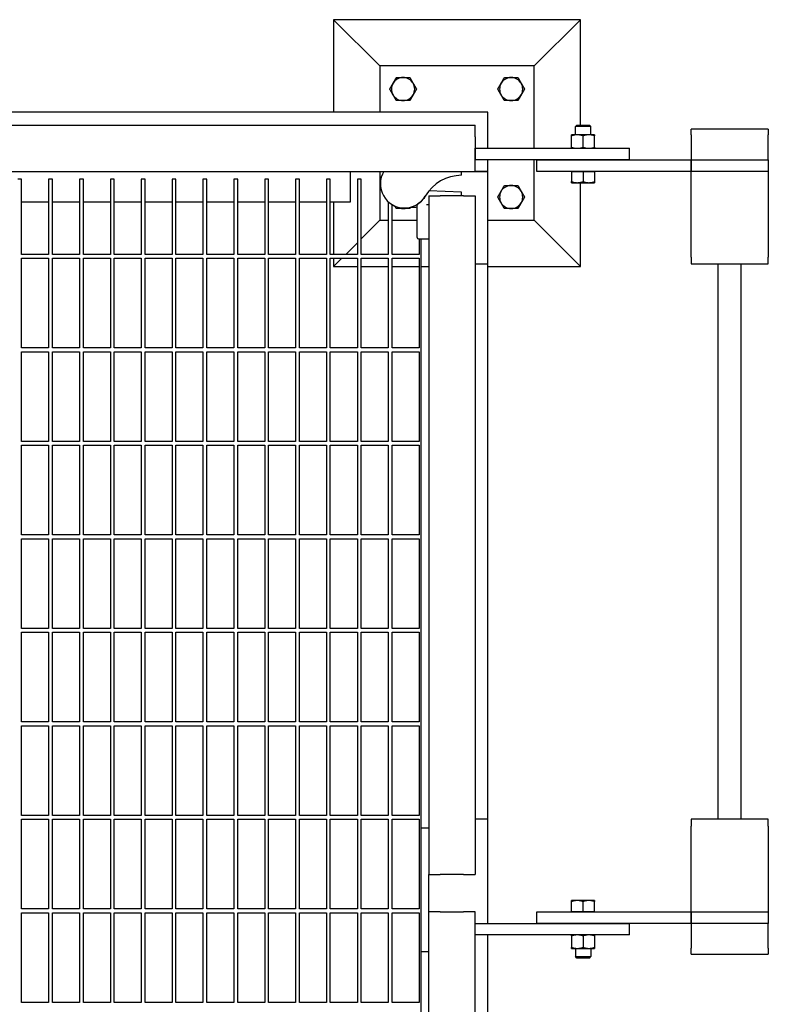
# Model space of a CAD drawing. Header units: inches. Extents: x 24 to 1128, y -69 to 748.
# Tile 658 of 662: x 784 to 808, y 623 to 655. Entities that reach past the tile are written whole.
import ezdxf

# ---------------------------------------------------------------- set-up
doc = ezdxf.new("R2010")
doc.units = ezdxf.units.IN
doc.header["$LTSCALE"] = 32
doc.header["$MEASUREMENT"] = 0
doc.layers.add('Visible (ANSI)', color=7, linetype='Continuous', lineweight=30)

msp = doc.modelspace()

# ---------------------------------------------------------------- linework, layer by layer
at = {"layer": 'Visible (ANSI)'}
for p, q in [((801.78063, 654.50853), (793.78063, 654.50853)), ((795.28063, 653.00853), (793.78063, 654.50853)), ((793.78063, 654.50853), (793.78063, 651.50853)), ((800.28063, 653.00853), (801.78063, 654.50853)), ((801.78063, 651.08853), (801.78063, 654.50853)), ((795.28063, 653.00853), (795.28063, 651.50853)), ((800.28063, 653.00853), (795.28063, 653.00853)), ((800.28063, 650.33853), (800.28063, 653.00853)), ((798.78063, 651.50853), (779.13701, 651.50853)), ((798.78063, 650.33853), (798.78063, 651.50853)), ((758.86063, 651.08853), (798.36063, 651.08853)), ((798.36063, 650.71353), (798.36063, 651.08853)), ((801.65782, 651.08853), (801.61063, 651.04276)), ((802.11063, 651.04276), (801.61063, 651.04276)), ((801.61063, 650.77653), (801.61063, 651.04276)), ((801.65782, 651.08853), (802.06344, 651.08853)), ((802.06344, 651.08853), (802.11063, 651.04276)), ((802.11063, 650.77653), (802.11063, 651.04276)), ((805.36063, 650.77353), (805.36063, 650.96353)), ((807.86063, 650.96353), (805.36063, 650.96353)), ((807.86063, 650.96353), (807.86063, 650.77353)), ((798.36063, 650.71353), (798.36063, 649.96353)), ((801.67313, 650.77653), (801.48563, 650.77653)), ((801.48563, 650.37202), (801.48563, 650.74304)), ((802.04813, 650.77653), (801.67313, 650.77653)), ((801.86063, 650.37202), (801.86063, 650.74304)), ((802.23563, 650.77653), (802.04813, 650.77653)), ((802.23563, 650.37202), (802.23563, 650.74304)), ((805.36063, 650.77353), (805.36063, 649.96353)), ((807.86063, 649.96353), (807.86063, 650.77353)), ((798.36063, 650.33853), (803.36063, 650.33853)), ((798.36063, 649.96353), (798.36063, 650.33853)), ((803.36063, 649.96353), (803.36063, 650.33853)), ((803.36063, 649.96353), (798.36063, 649.96353)), ((798.36063, 649.58853), (798.36063, 649.96353)), ((798.78063, 649.58853), (798.78063, 649.96353)), ((800.28063, 648.00853), (800.28063, 649.96353)), ((800.36063, 649.96353), (805.36063, 649.96353)), ((800.36063, 649.58853), (800.36063, 649.96353)), ((805.36063, 649.58853), (805.36063, 649.96353)), ((805.36063, 649.96353), (807.86063, 649.96353)), ((805.36063, 649.96353), (805.36063, 649.58853)), ((807.86063, 649.96353), (807.86063, 649.58853)), ((758.86063, 649.58853), (798.36063, 649.58853)), ((794.32063, 649.58853), (794.32063, 648.58853)), ((795.28063, 649.58853), (795.28063, 648.00853)), ((797.92362, 649.46353), (797.92362, 649.58853)), ((798.78063, 649.58853), (798.36063, 649.58853)), ((798.36063, 649.58853), (798.78063, 649.58853)), ((798.78063, 646.58853), (798.78063, 649.58853)), ((805.36063, 649.58853), (800.36063, 649.58853)), ((801.48563, 649.58853), (801.67313, 649.58853)), ((801.48563, 649.58853), (801.48563, 649.25802)), ((801.48563, 649.58853), (801.48563, 649.58853)), ((801.67313, 649.58853), (801.86063, 649.58853)), ((801.86063, 649.58853), (801.86063, 649.25802)), ((801.86063, 649.58853), (802.04813, 649.58853)), ((802.04813, 649.58853), (802.23563, 649.58853)), ((802.23563, 649.58853), (802.23563, 649.25802)), ((802.23563, 649.58853), (802.23563, 649.58853)), ((805.36063, 649.47869), (805.36063, 649.58853)), ((807.86063, 649.58853), (805.36063, 649.58853)), ((807.86063, 649.58853), (807.86063, 649.47869)), ((783.67313, 649.33853), (783.54813, 649.33853)), ((783.67313, 646.90103), (783.67313, 649.33853)), ((784.67313, 649.33853), (784.54813, 649.33853)), ((784.54813, 649.33853), (784.54813, 646.90103)), ((784.67313, 646.90103), (784.67313, 649.33853)), ((785.67313, 649.33853), (785.54813, 649.33853)), ((785.54813, 649.33853), (785.54813, 646.90103)), ((785.67313, 646.90103), (785.67313, 649.33853)), ((786.67313, 649.33853), (786.54813, 649.33853)), ((786.54813, 649.33853), (786.54813, 646.90103)), ((786.67313, 646.90103), (786.67313, 649.33853)), ((787.67313, 649.33853), (787.54813, 649.33853)), ((787.54813, 649.33853), (787.54813, 646.90103)), ((787.67313, 646.90103), (787.67313, 649.33853)), ((788.67313, 649.33853), (788.54813, 649.33853)), ((788.54813, 649.33853), (788.54813, 646.90103)), ((788.67313, 646.90103), (788.67313, 649.33853)), ((789.67313, 649.33853), (789.54813, 649.33853)), ((789.54813, 649.33853), (789.54813, 646.90103)), ((789.67313, 646.90103), (789.67313, 649.33853)), ((790.67313, 649.33853), (790.54813, 649.33853)), ((790.54813, 649.33853), (790.54813, 646.90103)), ((790.67313, 646.90103), (790.67313, 649.33853)), ((791.67313, 649.33853), (791.54813, 649.33853)), ((791.54813, 649.33853), (791.54813, 646.90103)), ((791.67313, 646.90103), (791.67313, 649.33853)), ((792.67313, 649.33853), (792.54813, 649.33853)), ((792.54813, 649.33853), (792.54813, 646.90103)), ((792.67313, 646.90103), (792.67313, 649.33853)), ((793.67313, 649.33853), (793.54813, 649.33853)), ((793.54813, 649.33853), (793.54813, 646.90103)), ((793.67313, 646.90103), (793.67313, 649.33853)), ((794.67313, 649.33853), (794.54813, 649.33853)), ((794.54813, 649.33853), (794.54813, 646.90103)), ((794.67313, 646.90103), (794.67313, 649.33853)), ((805.36063, 646.8082), (805.36063, 649.47869)), ((807.86063, 649.47869), (807.86063, 646.8082)), ((796.86822, 648.9559), (796.86334, 648.95607)), ((797.92362, 648.91905), (796.86822, 648.9559)), ((801.48563, 649.22453), (801.67313, 649.22453)), ((801.67313, 649.22453), (802.04813, 649.22453)), ((801.78063, 646.50853), (801.78063, 649.22453)), ((802.04813, 649.22453), (802.23563, 649.22453)), ((796.86063, 648.79405), (797.23563, 648.79405)), ((796.86063, 648.79405), (796.86063, 626.79405)), ((797.98563, 648.79405), (797.23563, 648.79405)), ((797.92362, 648.79405), (797.92362, 648.91905)), ((797.98563, 648.79405), (798.36063, 648.79405)), ((798.36063, 648.79405), (798.36063, 626.79405)), ((784.54813, 648.58853), (783.67313, 648.58853)), ((785.54813, 648.58853), (784.67313, 648.58853)), ((786.54813, 648.58853), (785.67313, 648.58853)), ((787.54813, 648.58853), (786.67313, 648.58853)), ((788.54813, 648.58853), (787.67313, 648.58853)), ((789.54813, 648.58853), (788.67313, 648.58853)), ((790.54813, 648.58853), (789.67313, 648.58853)), ((791.54813, 648.58853), (790.67313, 648.58853)), ((792.54813, 648.58853), (791.67313, 648.58853)), ((793.54813, 648.58853), (792.67313, 648.58853)), ((794.32063, 648.58853), (793.67313, 648.58853)), ((793.78063, 648.58853), (793.78063, 646.90103)), ((795.54813, 648.60911), (795.54813, 646.90103)), ((795.67313, 646.90103), (795.67313, 648.51593)), ((796.29395, 648.43578), (796.44397, 648.43578)), ((796.48563, 647.44595), (796.48563, 648.49489)), ((796.81706, 648.5178), (796.86063, 648.5178)), ((795.28063, 648.00853), (794.67313, 647.40103)), ((795.28063, 648.00853), (795.54813, 648.00853)), ((795.67313, 648.00853), (796.48563, 648.00853)), ((798.78063, 648.00853), (800.28063, 648.00853)), ((800.28063, 648.00853), (801.78063, 646.50853)), ((796.5273, 647.40428), (796.81539, 647.40428)), ((796.54813, 647.40428), (796.54813, 646.90103)), ((796.61063, 628.29405), (796.61063, 647.40428)), ((796.81539, 647.40428), (796.86063, 647.40428)), ((794.54813, 647.27603), (794.17313, 646.90103)), ((784.54813, 646.90103), (783.67313, 646.90103)), ((783.67313, 643.86978), (783.67313, 646.77603)), ((783.67313, 646.77603), (784.54813, 646.77603)), ((784.54813, 646.77603), (784.54813, 643.86978)), ((785.54813, 646.90103), (784.67313, 646.90103)), ((784.67313, 643.86978), (784.67313, 646.77603)), ((784.67313, 646.77603), (785.54813, 646.77603)), ((785.54813, 646.77603), (785.54813, 643.86978)), ((786.54813, 646.90103), (785.67313, 646.90103)), ((785.67313, 643.86978), (785.67313, 646.77603)), ((785.67313, 646.77603), (786.54813, 646.77603)), ((786.54813, 646.77603), (786.54813, 643.86978)), ((787.54813, 646.90103), (786.67313, 646.90103)), ((786.67313, 643.86978), (786.67313, 646.77603)), ((786.67313, 646.77603), (787.54813, 646.77603)), ((787.54813, 646.77603), (787.54813, 643.86978)), ((788.54813, 646.90103), (787.67313, 646.90103)), ((787.67313, 643.86978), (787.67313, 646.77603)), ((787.67313, 646.77603), (788.54813, 646.77603)), ((788.54813, 646.77603), (788.54813, 643.86978)), ((789.54813, 646.90103), (788.67313, 646.90103)), ((788.67313, 643.86978), (788.67313, 646.77603)), ((788.67313, 646.77603), (789.54813, 646.77603)), ((789.54813, 646.77603), (789.54813, 643.86978)), ((790.54813, 646.90103), (789.67313, 646.90103)), ((789.67313, 643.86978), (789.67313, 646.77603)), ((789.67313, 646.77603), (790.54813, 646.77603)), ((790.54813, 646.77603), (790.54813, 643.86978)), ((791.54813, 646.90103), (790.67313, 646.90103)), ((790.67313, 643.86978), (790.67313, 646.77603)), ((790.67313, 646.77603), (791.54813, 646.77603)), ((791.54813, 646.77603), (791.54813, 643.86978)), ((792.54813, 646.90103), (791.67313, 646.90103)), ((791.67313, 643.86978), (791.67313, 646.77603)), ((791.67313, 646.77603), (792.54813, 646.77603)), ((792.54813, 646.77603), (792.54813, 643.86978)), ((793.54813, 646.90103), (792.67313, 646.90103)), ((792.67313, 643.86978), (792.67313, 646.77603)), ((792.67313, 646.77603), (793.54813, 646.77603)), ((793.54813, 646.77603), (793.54813, 643.86978)), ((794.54813, 646.90103), (793.67313, 646.90103)), ((793.67313, 643.86978), (793.67313, 646.77603)), ((793.67313, 646.77603), (794.54813, 646.77603)), ((793.78063, 646.77603), (793.78063, 646.50853)), ((794.04813, 646.77603), (793.78063, 646.50853)), ((794.54813, 646.77603), (794.54813, 643.86978)), ((795.54813, 646.90103), (794.67313, 646.90103)), ((794.67313, 643.86978), (794.67313, 646.77603)), ((794.67313, 646.77603), (795.54813, 646.77603)), ((795.54813, 646.77603), (795.54813, 643.86978)), ((796.54813, 646.90103), (795.67313, 646.90103)), ((795.67313, 643.86978), (795.67313, 646.77603)), ((795.67313, 646.77603), (796.54813, 646.77603)), ((796.54813, 646.77603), (796.54813, 643.86978)), ((805.36063, 646.8082), (805.36063, 646.58853)), ((807.86063, 646.58853), (807.86063, 646.8082)), ((793.78063, 646.50853), (794.54813, 646.50853)), ((794.67313, 646.50853), (795.54813, 646.50853)), ((795.67313, 646.50853), (796.54813, 646.50853)), ((796.61063, 646.50853), (796.86063, 646.50853)), ((798.36063, 646.58853), (798.78063, 646.58853)), ((798.78063, 628.58853), (798.78063, 646.58853)), ((798.78063, 646.50853), (801.78063, 646.50853)), ((805.36063, 646.58853), (807.86063, 646.58853)), ((806.23563, 628.58853), (806.23563, 646.58853)), ((806.98563, 628.58853), (806.98563, 646.58853)), ((784.54813, 643.86978), (783.67313, 643.86978)), ((785.54813, 643.86978), (784.67313, 643.86978)), ((786.54813, 643.86978), (785.67313, 643.86978)), ((787.54813, 643.86978), (786.67313, 643.86978)), ((788.54813, 643.86978), (787.67313, 643.86978)), ((789.54813, 643.86978), (788.67313, 643.86978)), ((790.54813, 643.86978), (789.67313, 643.86978)), ((791.54813, 643.86978), (790.67313, 643.86978)), ((792.54813, 643.86978), (791.67313, 643.86978)), ((793.54813, 643.86978), (792.67313, 643.86978)), ((794.54813, 643.86978), (793.67313, 643.86978)), ((795.54813, 643.86978), (794.67313, 643.86978)), ((796.54813, 643.86978), (795.67313, 643.86978)), ((783.67313, 640.83853), (783.67313, 643.74478)), ((783.67313, 643.74478), (784.54813, 643.74478)), ((784.54813, 643.74478), (784.54813, 640.83853)), ((784.67313, 640.83853), (784.67313, 643.74478)), ((784.67313, 643.74478), (785.54813, 643.74478)), ((785.54813, 643.74478), (785.54813, 640.83853)), ((785.67313, 640.83853), (785.67313, 643.74478)), ((785.67313, 643.74478), (786.54813, 643.74478)), ((786.54813, 643.74478), (786.54813, 640.83853)), ((786.67313, 640.83853), (786.67313, 643.74478)), ((786.67313, 643.74478), (787.54813, 643.74478)), ((787.54813, 643.74478), (787.54813, 640.83853)), ((787.67313, 640.83853), (787.67313, 643.74478)), ((787.67313, 643.74478), (788.54813, 643.74478)), ((788.54813, 643.74478), (788.54813, 640.83853)), ((788.67313, 640.83853), (788.67313, 643.74478)), ((788.67313, 643.74478), (789.54813, 643.74478)), ((789.54813, 643.74478), (789.54813, 640.83853)), ((789.67313, 640.83853), (789.67313, 643.74478)), ((789.67313, 643.74478), (790.54813, 643.74478)), ((790.54813, 643.74478), (790.54813, 640.83853)), ((790.67313, 640.83853), (790.67313, 643.74478)), ((790.67313, 643.74478), (791.54813, 643.74478)), ((791.54813, 643.74478), (791.54813, 640.83853)), ((791.67313, 640.83853), (791.67313, 643.74478)), ((791.67313, 643.74478), (792.54813, 643.74478)), ((792.54813, 643.74478), (792.54813, 640.83853)), ((792.67313, 640.83853), (792.67313, 643.74478)), ((792.67313, 643.74478), (793.54813, 643.74478)), ((793.54813, 643.74478), (793.54813, 640.83853)), ((793.67313, 640.83853), (793.67313, 643.74478)), ((793.67313, 643.74478), (794.54813, 643.74478)), ((794.54813, 643.74478), (794.54813, 640.83853)), ((794.67313, 640.83853), (794.67313, 643.74478)), ((794.67313, 643.74478), (795.54813, 643.74478)), ((795.54813, 643.74478), (795.54813, 640.83853)), ((795.67313, 640.83853), (795.67313, 643.74478)), ((795.67313, 643.74478), (796.54813, 643.74478)), ((796.54813, 643.74478), (796.54813, 640.83853)), ((784.54813, 640.83853), (783.67313, 640.83853)), ((783.67313, 637.80728), (783.67313, 640.71353)), ((783.67313, 640.71353), (784.54813, 640.71353)), ((784.54813, 640.71353), (784.54813, 637.80728)), ((785.54813, 640.83853), (784.67313, 640.83853)), ((784.67313, 637.80728), (784.67313, 640.71353)), ((784.67313, 640.71353), (785.54813, 640.71353)), ((785.54813, 640.71353), (785.54813, 637.80728)), ((786.54813, 640.83853), (785.67313, 640.83853)), ((785.67313, 637.80728), (785.67313, 640.71353)), ((785.67313, 640.71353), (786.54813, 640.71353)), ((786.54813, 640.71353), (786.54813, 637.80728)), ((787.54813, 640.83853), (786.67313, 640.83853)), ((786.67313, 637.80728), (786.67313, 640.71353)), ((786.67313, 640.71353), (787.54813, 640.71353)), ((787.54813, 640.71353), (787.54813, 637.80728)), ((788.54813, 640.83853), (787.67313, 640.83853)), ((787.67313, 637.80728), (787.67313, 640.71353)), ((787.67313, 640.71353), (788.54813, 640.71353)), ((788.54813, 640.71353), (788.54813, 637.80728)), ((789.54813, 640.83853), (788.67313, 640.83853)), ((788.67313, 637.80728), (788.67313, 640.71353)), ((788.67313, 640.71353), (789.54813, 640.71353)), ((789.54813, 640.71353), (789.54813, 637.80728)), ((790.54813, 640.83853), (789.67313, 640.83853)), ((789.67313, 637.80728), (789.67313, 640.71353)), ((789.67313, 640.71353), (790.54813, 640.71353)), ((790.54813, 640.71353), (790.54813, 637.80728)), ((791.54813, 640.83853), (790.67313, 640.83853)), ((790.67313, 637.80728), (790.67313, 640.71353)), ((790.67313, 640.71353), (791.54813, 640.71353)), ((791.54813, 640.71353), (791.54813, 637.80728)), ((792.54813, 640.83853), (791.67313, 640.83853)), ((791.67313, 637.80728), (791.67313, 640.71353)), ((791.67313, 640.71353), (792.54813, 640.71353)), ((792.54813, 640.71353), (792.54813, 637.80728)), ((793.54813, 640.83853), (792.67313, 640.83853)), ((792.67313, 637.80728), (792.67313, 640.71353)), ((792.67313, 640.71353), (793.54813, 640.71353)), ((793.54813, 640.71353), (793.54813, 637.80728)), ((794.54813, 640.83853), (793.67313, 640.83853)), ((793.67313, 637.80728), (793.67313, 640.71353)), ((793.67313, 640.71353), (794.54813, 640.71353)), ((794.54813, 640.71353), (794.54813, 637.80728)), ((795.54813, 640.83853), (794.67313, 640.83853)), ((794.67313, 637.80728), (794.67313, 640.71353)), ((794.67313, 640.71353), (795.54813, 640.71353)), ((795.54813, 640.71353), (795.54813, 637.80728)), ((796.54813, 640.83853), (795.67313, 640.83853)), ((795.67313, 637.80728), (795.67313, 640.71353)), ((795.67313, 640.71353), (796.54813, 640.71353)), ((796.54813, 640.71353), (796.54813, 637.80728)), ((784.54813, 637.80728), (783.67313, 637.80728)), ((785.54813, 637.80728), (784.67313, 637.80728)), ((786.54813, 637.80728), (785.67313, 637.80728)), ((787.54813, 637.80728), (786.67313, 637.80728)), ((788.54813, 637.80728), (787.67313, 637.80728)), ((789.54813, 637.80728), (788.67313, 637.80728)), ((790.54813, 637.80728), (789.67313, 637.80728)), ((791.54813, 637.80728), (790.67313, 637.80728)), ((792.54813, 637.80728), (791.67313, 637.80728)), ((793.54813, 637.80728), (792.67313, 637.80728)), ((794.54813, 637.80728), (793.67313, 637.80728)), ((795.54813, 637.80728), (794.67313, 637.80728)), ((796.54813, 637.80728), (795.67313, 637.80728)), ((783.67313, 634.77603), (783.67313, 637.68228)), ((783.67313, 637.68228), (784.54813, 637.68228)), ((784.54813, 637.68228), (784.54813, 634.77603)), ((784.67313, 634.77603), (784.67313, 637.68228)), ((784.67313, 637.68228), (785.54813, 637.68228)), ((785.54813, 637.68228), (785.54813, 634.77603)), ((785.67313, 634.77603), (785.67313, 637.68228)), ((785.67313, 637.68228), (786.54813, 637.68228)), ((786.54813, 637.68228), (786.54813, 634.77603)), ((786.67313, 634.77603), (786.67313, 637.68228)), ((786.67313, 637.68228), (787.54813, 637.68228)), ((787.54813, 637.68228), (787.54813, 634.77603)), ((787.67313, 634.77603), (787.67313, 637.68228)), ((787.67313, 637.68228), (788.54813, 637.68228)), ((788.54813, 637.68228), (788.54813, 634.77603)), ((788.67313, 634.77603), (788.67313, 637.68228)), ((788.67313, 637.68228), (789.54813, 637.68228)), ((789.54813, 637.68228), (789.54813, 634.77603)), ((789.67313, 634.77603), (789.67313, 637.68228)), ((789.67313, 637.68228), (790.54813, 637.68228)), ((790.54813, 637.68228), (790.54813, 634.77603)), ((790.67313, 634.77603), (790.67313, 637.68228)), ((790.67313, 637.68228), (791.54813, 637.68228)), ((791.54813, 637.68228), (791.54813, 634.77603)), ((791.67313, 634.77603), (791.67313, 637.68228)), ((791.67313, 637.68228), (792.54813, 637.68228)), ((792.54813, 637.68228), (792.54813, 634.77603)), ((792.67313, 634.77603), (792.67313, 637.68228)), ((792.67313, 637.68228), (793.54813, 637.68228)), ((793.54813, 637.68228), (793.54813, 634.77603)), ((793.67313, 634.77603), (793.67313, 637.68228)), ((793.67313, 637.68228), (794.54813, 637.68228)), ((794.54813, 637.68228), (794.54813, 634.77603)), ((794.67313, 634.77603), (794.67313, 637.68228)), ((794.67313, 637.68228), (795.54813, 637.68228)), ((795.54813, 637.68228), (795.54813, 634.77603)), ((795.67313, 634.77603), (795.67313, 637.68228)), ((795.67313, 637.68228), (796.54813, 637.68228)), ((796.54813, 637.68228), (796.54813, 634.77603)), ((784.54813, 634.77603), (783.67313, 634.77603)), ((783.67313, 631.74478), (783.67313, 634.65103)), ((783.67313, 634.65103), (784.54813, 634.65103)), ((784.54813, 634.65103), (784.54813, 631.74478)), ((785.54813, 634.77603), (784.67313, 634.77603)), ((784.67313, 631.74478), (784.67313, 634.65103)), ((784.67313, 634.65103), (785.54813, 634.65103)), ((785.54813, 634.65103), (785.54813, 631.74478)), ((786.54813, 634.77603), (785.67313, 634.77603)), ((785.67313, 631.74478), (785.67313, 634.65103)), ((785.67313, 634.65103), (786.54813, 634.65103)), ((786.54813, 634.65103), (786.54813, 631.74478)), ((787.54813, 634.77603), (786.67313, 634.77603)), ((786.67313, 631.74478), (786.67313, 634.65103)), ((786.67313, 634.65103), (787.54813, 634.65103)), ((787.54813, 634.65103), (787.54813, 631.74478)), ((788.54813, 634.77603), (787.67313, 634.77603)), ((787.67313, 631.74478), (787.67313, 634.65103)), ((787.67313, 634.65103), (788.54813, 634.65103)), ((788.54813, 634.65103), (788.54813, 631.74478)), ((789.54813, 634.77603), (788.67313, 634.77603)), ((788.67313, 631.74478), (788.67313, 634.65103)), ((788.67313, 634.65103), (789.54813, 634.65103)), ((789.54813, 634.65103), (789.54813, 631.74478)), ((790.54813, 634.77603), (789.67313, 634.77603)), ((789.67313, 631.74478), (789.67313, 634.65103)), ((789.67313, 634.65103), (790.54813, 634.65103)), ((790.54813, 634.65103), (790.54813, 631.74478)), ((791.54813, 634.77603), (790.67313, 634.77603)), ((790.67313, 631.74478), (790.67313, 634.65103)), ((790.67313, 634.65103), (791.54813, 634.65103)), ((791.54813, 634.65103), (791.54813, 631.74478)), ((792.54813, 634.77603), (791.67313, 634.77603)), ((791.67313, 631.74478), (791.67313, 634.65103)), ((791.67313, 634.65103), (792.54813, 634.65103)), ((792.54813, 634.65103), (792.54813, 631.74478)), ((793.54813, 634.77603), (792.67313, 634.77603)), ((792.67313, 631.74478), (792.67313, 634.65103)), ((792.67313, 634.65103), (793.54813, 634.65103)), ((793.54813, 634.65103), (793.54813, 631.74478)), ((794.54813, 634.77603), (793.67313, 634.77603)), ((793.67313, 631.74478), (793.67313, 634.65103)), ((793.67313, 634.65103), (794.54813, 634.65103)), ((794.54813, 634.65103), (794.54813, 631.74478)), ((795.54813, 634.77603), (794.67313, 634.77603)), ((794.67313, 631.74478), (794.67313, 634.65103)), ((794.67313, 634.65103), (795.54813, 634.65103)), ((795.54813, 634.65103), (795.54813, 631.74478)), ((796.54813, 634.77603), (795.67313, 634.77603)), ((795.67313, 631.74478), (795.67313, 634.65103)), ((795.67313, 634.65103), (796.54813, 634.65103)), ((796.54813, 634.65103), (796.54813, 631.74478)), ((784.54813, 631.74478), (783.67313, 631.74478)), ((785.54813, 631.74478), (784.67313, 631.74478)), ((786.54813, 631.74478), (785.67313, 631.74478)), ((787.54813, 631.74478), (786.67313, 631.74478)), ((788.54813, 631.74478), (787.67313, 631.74478)), ((789.54813, 631.74478), (788.67313, 631.74478)), ((790.54813, 631.74478), (789.67313, 631.74478)), ((791.54813, 631.74478), (790.67313, 631.74478)), ((792.54813, 631.74478), (791.67313, 631.74478)), ((793.54813, 631.74478), (792.67313, 631.74478)), ((794.54813, 631.74478), (793.67313, 631.74478)), ((795.54813, 631.74478), (794.67313, 631.74478)), ((796.54813, 631.74478), (795.67313, 631.74478)), ((783.67313, 628.71353), (783.67313, 631.61978)), ((783.67313, 631.61978), (784.54813, 631.61978)), ((784.54813, 631.61978), (784.54813, 628.71353)), ((784.67313, 628.71353), (784.67313, 631.61978)), ((784.67313, 631.61978), (785.54813, 631.61978)), ((785.54813, 631.61978), (785.54813, 628.71353)), ((785.67313, 628.71353), (785.67313, 631.61978)), ((785.67313, 631.61978), (786.54813, 631.61978)), ((786.54813, 631.61978), (786.54813, 628.71353)), ((786.67313, 628.71353), (786.67313, 631.61978)), ((786.67313, 631.61978), (787.54813, 631.61978)), ((787.54813, 631.61978), (787.54813, 628.71353)), ((787.67313, 628.71353), (787.67313, 631.61978)), ((787.67313, 631.61978), (788.54813, 631.61978)), ((788.54813, 631.61978), (788.54813, 628.71353)), ((788.67313, 628.71353), (788.67313, 631.61978)), ((788.67313, 631.61978), (789.54813, 631.61978)), ((789.54813, 631.61978), (789.54813, 628.71353)), ((789.67313, 628.71353), (789.67313, 631.61978)), ((789.67313, 631.61978), (790.54813, 631.61978)), ((790.54813, 631.61978), (790.54813, 628.71353)), ((790.67313, 628.71353), (790.67313, 631.61978)), ((790.67313, 631.61978), (791.54813, 631.61978)), ((791.54813, 631.61978), (791.54813, 628.71353)), ((791.67313, 628.71353), (791.67313, 631.61978)), ((791.67313, 631.61978), (792.54813, 631.61978)), ((792.54813, 631.61978), (792.54813, 628.71353)), ((792.67313, 628.71353), (792.67313, 631.61978)), ((792.67313, 631.61978), (793.54813, 631.61978)), ((793.54813, 631.61978), (793.54813, 628.71353)), ((793.67313, 628.71353), (793.67313, 631.61978)), ((793.67313, 631.61978), (794.54813, 631.61978)), ((794.54813, 631.61978), (794.54813, 628.71353)), ((794.67313, 628.71353), (794.67313, 631.61978)), ((794.67313, 631.61978), (795.54813, 631.61978)), ((795.54813, 631.61978), (795.54813, 628.71353)), ((795.67313, 628.71353), (795.67313, 631.61978)), ((795.67313, 631.61978), (796.54813, 631.61978)), ((796.54813, 631.61978), (796.54813, 628.71353)), ((784.54813, 628.71353), (783.67313, 628.71353)), ((783.67313, 625.68228), (783.67313, 628.58853)), ((783.67313, 628.58853), (784.54813, 628.58853)), ((784.54813, 628.58853), (784.54813, 625.68228)), ((785.54813, 628.71353), (784.67313, 628.71353)), ((784.67313, 625.68228), (784.67313, 628.58853)), ((784.67313, 628.58853), (785.54813, 628.58853)), ((785.54813, 628.58853), (785.54813, 625.68228)), ((786.54813, 628.71353), (785.67313, 628.71353)), ((785.67313, 625.68228), (785.67313, 628.58853)), ((785.67313, 628.58853), (786.54813, 628.58853)), ((786.54813, 628.58853), (786.54813, 625.68228)), ((787.54813, 628.71353), (786.67313, 628.71353)), ((786.67313, 625.68228), (786.67313, 628.58853)), ((786.67313, 628.58853), (787.54813, 628.58853)), ((787.54813, 628.58853), (787.54813, 625.68228)), ((788.54813, 628.71353), (787.67313, 628.71353)), ((787.67313, 625.68228), (787.67313, 628.58853)), ((787.67313, 628.58853), (788.54813, 628.58853)), ((788.54813, 628.58853), (788.54813, 625.68228)), ((789.54813, 628.71353), (788.67313, 628.71353)), ((788.67313, 625.68228), (788.67313, 628.58853)), ((788.67313, 628.58853), (789.54813, 628.58853)), ((789.54813, 628.58853), (789.54813, 625.68228)), ((790.54813, 628.71353), (789.67313, 628.71353)), ((789.67313, 625.68228), (789.67313, 628.58853)), ((789.67313, 628.58853), (790.54813, 628.58853)), ((790.54813, 628.58853), (790.54813, 625.68228)), ((791.54813, 628.71353), (790.67313, 628.71353)), ((790.67313, 625.68228), (790.67313, 628.58853)), ((790.67313, 628.58853), (791.54813, 628.58853)), ((791.54813, 628.58853), (791.54813, 625.68228)), ((792.54813, 628.71353), (791.67313, 628.71353)), ((791.67313, 625.68228), (791.67313, 628.58853)), ((791.67313, 628.58853), (792.54813, 628.58853)), ((792.54813, 628.58853), (792.54813, 625.68228)), ((793.54813, 628.71353), (792.67313, 628.71353)), ((792.67313, 625.68228), (792.67313, 628.58853)), ((792.67313, 628.58853), (793.54813, 628.58853)), ((793.54813, 628.58853), (793.54813, 625.68228)), ((794.54813, 628.71353), (793.67313, 628.71353)), ((793.67313, 625.68228), (793.67313, 628.58853)), ((793.67313, 628.58853), (794.54813, 628.58853)), ((794.54813, 628.58853), (794.54813, 625.68228)), ((795.54813, 628.71353), (794.67313, 628.71353)), ((794.67313, 625.68228), (794.67313, 628.58853)), ((794.67313, 628.58853), (795.54813, 628.58853)), ((795.54813, 628.58853), (795.54813, 625.68228)), ((796.54813, 628.71353), (795.67313, 628.71353)), ((795.67313, 625.68228), (795.67313, 628.58853)), ((795.67313, 628.58853), (796.54813, 628.58853)), ((796.54813, 628.58853), (796.54813, 625.68228)), ((798.78063, 628.58853), (798.36063, 628.58853)), ((798.78063, 625.21353), (798.78063, 628.58853)), ((807.86063, 628.58853), (805.36063, 628.58853)), ((805.36063, 628.58853), (805.36063, 628.36886)), ((807.86063, 628.36886), (807.86063, 628.58853)), ((796.86063, 628.29405), (796.61063, 628.29405)), ((796.61063, 624.29405), (796.61063, 628.29405)), ((805.36063, 625.69836), (805.36063, 628.36886)), ((807.86063, 628.36886), (807.86063, 625.69836)), ((796.86063, 626.79405), (797.23563, 626.79405)), ((796.86063, 625.58853), (796.86063, 626.79405)), ((797.98563, 626.79405), (797.23563, 626.79405)), ((797.98563, 626.79405), (798.36063, 626.79405)), ((801.67313, 625.95253), (801.48563, 625.95253)), ((802.04813, 625.95253), (801.67313, 625.95253)), ((802.23563, 625.95253), (802.04813, 625.95253)), ((784.54813, 625.68228), (783.67313, 625.68228)), ((785.54813, 625.68228), (784.67313, 625.68228)), ((786.54813, 625.68228), (785.67313, 625.68228)), ((787.54813, 625.68228), (786.67313, 625.68228)), ((788.54813, 625.68228), (787.67313, 625.68228)), ((789.54813, 625.68228), (788.67313, 625.68228)), ((790.54813, 625.68228), (789.67313, 625.68228)), ((791.54813, 625.68228), (790.67313, 625.68228)), ((792.54813, 625.68228), (791.67313, 625.68228)), ((793.54813, 625.68228), (792.67313, 625.68228)), ((794.54813, 625.68228), (793.67313, 625.68228)), ((795.54813, 625.68228), (794.67313, 625.68228)), ((796.54813, 625.68228), (795.67313, 625.68228)), ((801.48563, 625.58853), (801.48563, 625.91904)), ((801.86063, 625.58853), (801.86063, 625.91904)), ((802.23563, 625.58853), (802.23563, 625.91904)), ((805.36063, 625.58853), (805.36063, 625.69836)), ((807.86063, 625.69836), (807.86063, 625.58853)), ((783.67313, 622.65103), (783.67313, 625.55728)), ((783.67313, 625.55728), (784.54813, 625.55728)), ((784.54813, 625.55728), (784.54813, 622.65103)), ((784.67313, 622.65103), (784.67313, 625.55728)), ((784.67313, 625.55728), (785.54813, 625.55728)), ((785.54813, 625.55728), (785.54813, 622.65103)), ((785.67313, 622.65103), (785.67313, 625.55728)), ((785.67313, 625.55728), (786.54813, 625.55728)), ((786.54813, 625.55728), (786.54813, 622.65103)), ((786.67313, 622.65103), (786.67313, 625.55728)), ((786.67313, 625.55728), (787.54813, 625.55728)), ((787.54813, 625.55728), (787.54813, 622.65103)), ((787.67313, 622.65103), (787.67313, 625.55728)), ((787.67313, 625.55728), (788.54813, 625.55728)), ((788.54813, 625.55728), (788.54813, 622.65103)), ((788.67313, 622.65103), (788.67313, 625.55728)), ((788.67313, 625.55728), (789.54813, 625.55728)), ((789.54813, 625.55728), (789.54813, 622.65103)), ((789.67313, 622.65103), (789.67313, 625.55728)), ((789.67313, 625.55728), (790.54813, 625.55728)), ((790.54813, 625.55728), (790.54813, 622.65103)), ((790.67313, 622.65103), (790.67313, 625.55728)), ((790.67313, 625.55728), (791.54813, 625.55728)), ((791.54813, 625.55728), (791.54813, 622.65103)), ((791.67313, 622.65103), (791.67313, 625.55728)), ((791.67313, 625.55728), (792.54813, 625.55728)), ((792.54813, 625.55728), (792.54813, 622.65103)), ((792.67313, 622.65103), (792.67313, 625.55728)), ((792.67313, 625.55728), (793.54813, 625.55728)), ((793.54813, 625.55728), (793.54813, 622.65103)), ((793.67313, 622.65103), (793.67313, 625.55728)), ((793.67313, 625.55728), (794.54813, 625.55728)), ((794.54813, 625.55728), (794.54813, 622.65103)), ((794.67313, 622.65103), (794.67313, 625.55728)), ((794.67313, 625.55728), (795.54813, 625.55728)), ((795.54813, 625.55728), (795.54813, 622.65103)), ((795.67313, 622.65103), (795.67313, 625.55728)), ((795.67313, 625.55728), (796.54813, 625.55728)), ((796.54813, 625.55728), (796.54813, 622.65103)), ((796.86063, 547.08853), (796.86063, 625.58853)), ((797.23563, 625.58853), (796.86063, 625.58853)), ((797.23563, 625.58853), (797.98563, 625.58853)), ((798.36063, 625.58853), (797.98563, 625.58853)), ((798.36063, 625.21353), (798.36063, 625.58853)), ((800.36063, 625.58853), (805.36063, 625.58853)), ((800.36063, 625.21353), (800.36063, 625.58853)), ((801.67313, 625.58853), (801.48563, 625.58853)), ((801.48563, 625.58853), (801.48563, 625.58853)), ((801.86063, 625.58853), (801.67313, 625.58853)), ((802.04813, 625.58853), (801.86063, 625.58853)), ((802.23563, 625.58853), (802.04813, 625.58853)), ((802.23563, 625.58853), (802.23563, 625.58853)), ((805.36063, 625.58853), (807.86063, 625.58853)), ((805.36063, 625.21353), (805.36063, 625.58853)), ((805.36063, 625.58853), (805.36063, 625.21353)), ((807.86063, 625.58853), (807.86063, 625.21353)), ((798.36063, 625.21353), (803.36063, 625.21353)), ((798.36063, 624.83853), (798.36063, 625.21353)), ((805.36063, 625.21353), (800.36063, 625.21353)), ((803.36063, 624.83853), (803.36063, 625.21353)), ((807.86063, 625.21353), (805.36063, 625.21353)), ((805.36063, 625.21353), (805.36063, 624.40353)), ((807.86063, 624.40353), (807.86063, 625.21353)), ((803.36063, 624.83853), (798.36063, 624.83853)), ((798.36063, 547.08853), (798.36063, 624.83853)), ((798.78063, 547.08853), (798.78063, 624.83853)), ((801.48563, 624.80504), (801.48563, 624.43402)), ((801.86063, 624.80504), (801.86063, 624.43402)), ((802.23563, 624.80504), (802.23563, 624.43402)), ((801.48563, 624.40053), (801.67313, 624.40053)), ((801.61063, 624.40053), (801.61063, 624.1343)), ((801.67313, 624.40053), (802.04813, 624.40053)), ((802.04813, 624.40053), (802.23563, 624.40053)), ((802.11063, 624.40053), (802.11063, 624.1343)), ((805.36063, 624.21353), (805.36063, 624.40353)), ((807.86063, 624.40353), (807.86063, 624.21353)), ((796.61063, 547.33853), (796.61063, 624.29405)), ((796.86063, 624.29405), (796.61063, 624.29405)), ((801.61063, 624.1343), (802.11063, 624.1343)), ((801.65782, 624.08853), (801.61063, 624.1343)), ((802.06344, 624.08853), (801.65782, 624.08853)), ((802.06344, 624.08853), (802.11063, 624.1343)), ((805.36063, 624.21353), (807.86063, 624.21353)), ((784.54813, 622.65103), (783.67313, 622.65103)), ((785.54813, 622.65103), (784.67313, 622.65103)), ((786.54813, 622.65103), (785.67313, 622.65103)), ((787.54813, 622.65103), (786.67313, 622.65103)), ((788.54813, 622.65103), (787.67313, 622.65103)), ((789.54813, 622.65103), (788.67313, 622.65103)), ((790.54813, 622.65103), (789.67313, 622.65103)), ((791.54813, 622.65103), (790.67313, 622.65103)), ((792.54813, 622.65103), (791.67313, 622.65103)), ((793.54813, 622.65103), (792.67313, 622.65103)), ((794.54813, 622.65103), (793.67313, 622.65103)), ((795.54813, 622.65103), (794.67313, 622.65103)), ((796.54813, 622.65103), (795.67313, 622.65103))]:
    msp.add_line(p, q, dxfattribs=at)
for centre, radius, start, end in [((796.03063, 652.25853), 0.375, 150, 210), ((796.03063, 652.25853), 0.375, 90, 150), ((796.03063, 652.25853), 0.375, 30, 90), ((796.03063, 652.25853), 0.375, 330, 30), ((799.53063, 652.25853), 0.375, 150, 210), ((799.53063, 652.25853), 0.375, 90, 150), ((799.53063, 652.25853), 0.375, 30, 90), ((799.53063, 652.25853), 0.375, 330, 30), ((796.03063, 652.25853), 0.375, 210, 270), ((796.03063, 652.25853), 0.375, 270, 330), ((799.53063, 652.25853), 0.375, 210, 270), ((799.53063, 652.25853), 0.375, 270, 330), ((796.0752, 649.18578), 0.78125, 148.967658, 329.618594), ((797.92362, 648.10212), 1.36141, 90, 149.618594), ((799.53063, 648.75853), 0.375, 150, 210), ((799.53063, 648.75853), 0.375, 90, 150), ((799.53063, 648.75853), 0.375, 30, 90), ((799.53063, 648.75853), 0.375, 330, 30), ((796.0752, 649.18578), 0.784, 326.734556, 333.442162), ((796.03063, 648.75853), 0.375, 236.324778, 270), ((796.03063, 648.75853), 0.375, 270, 291.76508), ((796.44397, 648.39411), 0.04167, 0, 90), ((796.5273, 648.49489), 0.04167, 123.199621, 180), ((799.53063, 648.75853), 0.375, 210, 270), ((799.53063, 648.75853), 0.375, 270, 330), ((796.5273, 647.44595), 0.04167, 180, 270)]:
    msp.add_arc(centre, radius, start, end, dxfattribs=at)
for points, weights in [([(795.59762, 652.25853), (795.65563, 652.35901), (795.70587, 652.44603)], [1, 1.0379548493, 1]), ([(795.70587, 652.44603), (795.75611, 652.53305), (795.81413, 652.63353)], [1, 1.0379548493, 1]), ([(795.81413, 652.63353), (795.93015, 652.63353), (796.03063, 652.63353)], [1, 1.0379548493, 1]), ([(796.03063, 652.63353), (796.13111, 652.63353), (796.24714, 652.63353)], [1, 1.0379548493, 1]), ([(796.24714, 652.63353), (796.30515, 652.53305), (796.35539, 652.44603)], [1, 1.0379548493, 1]), ([(796.35539, 652.44603), (796.40563, 652.35901), (796.46365, 652.25853)], [1, 1.0379548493, 1]), ([(799.09762, 652.25853), (799.15563, 652.35901), (799.20587, 652.44603)], [1, 1.0379548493, 1]), ([(799.20587, 652.44603), (799.25611, 652.53305), (799.31413, 652.63353)], [1, 1.0379548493, 1]), ([(799.31413, 652.63353), (799.43015, 652.63353), (799.53063, 652.63353)], [1, 1.0379548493, 1]), ([(799.53063, 652.63353), (799.63111, 652.63353), (799.74714, 652.63353)], [1, 1.0379548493, 1]), ([(799.74714, 652.63353), (799.80515, 652.53305), (799.85539, 652.44603)], [1, 1.0379548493, 1]), ([(799.85539, 652.44603), (799.90563, 652.35901), (799.96365, 652.25853)], [1, 1.0379548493, 1]), ([(795.70587, 652.07103), (795.65563, 652.15805), (795.59762, 652.25853)], [1, 1.0379548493, 1]), ([(796.46365, 652.25853), (796.40563, 652.15805), (796.35539, 652.07103)], [1, 1.0379548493, 1]), ([(799.20587, 652.07103), (799.15563, 652.15805), (799.09762, 652.25853)], [1, 1.0379548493, 1]), ([(799.96365, 652.25853), (799.90563, 652.15805), (799.85539, 652.07103)], [1, 1.0379548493, 1]), ([(795.81413, 651.88353), (795.75611, 651.98401), (795.70587, 652.07103)], [1, 1.0379548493, 1]), ([(796.03063, 651.88353), (795.93015, 651.88353), (795.81413, 651.88353)], [1, 1.0379548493, 1]), ([(796.24714, 651.88353), (796.13111, 651.88353), (796.03063, 651.88353)], [1, 1.0379548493, 1]), ([(796.35539, 652.07103), (796.30515, 651.98401), (796.24714, 651.88353)], [1, 1.0379548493, 1]), ([(799.31413, 651.88353), (799.25611, 651.98401), (799.20587, 652.07103)], [1, 1.0379548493, 1]), ([(799.53063, 651.88353), (799.43015, 651.88353), (799.31413, 651.88353)], [1, 1.0379548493, 1]), ([(799.74714, 651.88353), (799.63111, 651.88353), (799.53063, 651.88353)], [1, 1.0379548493, 1]), ([(799.85539, 652.07103), (799.80515, 651.98401), (799.74714, 651.88353)], [1, 1.0379548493, 1]), ([(801.48563, 650.74304), (801.48563, 650.77653), (801.48563, 650.77653)], [1, 1.0379548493, 1]), ([(801.67313, 650.77653), (801.58611, 650.77653), (801.48563, 650.74304)], [1, 1.0379548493, 1]), ([(801.86063, 650.74304), (801.76015, 650.77653), (801.67313, 650.77653)], [1, 1.0379548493, 1]), ([(802.04813, 650.77653), (801.96111, 650.77653), (801.86063, 650.74304)], [1, 1.0379548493, 1]), ([(802.23563, 650.74304), (802.13515, 650.77653), (802.04813, 650.77653)], [1, 1.0379548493, 1]), ([(802.23563, 650.77653), (802.23563, 650.77653), (802.23563, 650.74304)], [1, 1.0379548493, 1]), ([(801.48563, 650.37202), (801.58611, 650.33853), (801.67313, 650.33853)], [1, 1.0379548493, 1]), ([(801.48563, 650.33853), (801.48563, 650.33853), (801.48563, 650.37202)], [1, 1.0379548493, 1]), ([(801.67313, 650.33853), (801.76015, 650.33853), (801.86063, 650.37202)], [1, 1.0379548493, 1]), ([(801.86063, 650.37202), (801.96111, 650.33853), (802.04813, 650.33853)], [1, 1.0379548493, 1]), ([(802.04813, 650.33853), (802.13515, 650.33853), (802.23563, 650.37202)], [1, 1.0379548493, 1]), ([(802.23563, 650.37202), (802.23563, 650.33853), (802.23563, 650.33853)], [1, 1.0379548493, 1]), ([(801.48563, 649.25802), (801.58611, 649.22453), (801.67313, 649.22453)], [1, 1.0379548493, 1]), ([(801.48563, 649.22453), (801.48563, 649.22453), (801.48563, 649.25802)], [1, 1.0379548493, 1]), ([(801.67313, 649.22453), (801.76015, 649.22453), (801.86063, 649.25802)], [1, 1.0379548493, 1]), ([(801.86063, 649.25802), (801.96111, 649.22453), (802.04813, 649.22453)], [1, 1.0379548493, 1]), ([(802.04813, 649.22453), (802.13515, 649.22453), (802.23563, 649.25802)], [1, 1.0379548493, 1]), ([(802.23563, 649.25802), (802.23563, 649.22453), (802.23563, 649.22453)], [1, 1.0379548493, 1]), ([(799.09762, 648.75853), (799.15563, 648.85901), (799.20587, 648.94603)], [1, 1.0379548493, 1]), ([(799.20587, 648.94603), (799.25611, 649.03305), (799.31413, 649.13353)], [1, 1.0379548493, 1]), ([(799.31413, 649.13353), (799.43015, 649.13353), (799.53063, 649.13353)], [1, 1.0379548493, 1]), ([(799.53063, 649.13353), (799.63111, 649.13353), (799.74714, 649.13353)], [1, 1.0379548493, 1]), ([(799.74714, 649.13353), (799.80515, 649.03305), (799.85539, 648.94603)], [1, 1.0379548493, 1]), ([(799.85539, 648.94603), (799.90563, 648.85901), (799.96365, 648.75853)], [1, 1.0379548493, 1]), ([(799.20587, 648.57103), (799.15563, 648.65805), (799.09762, 648.75853)], [1, 1.0379548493, 1]), ([(799.96365, 648.75853), (799.90563, 648.65805), (799.85539, 648.57103)], [1, 1.0379548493, 1]), ([(795.81413, 648.38353), (795.78832, 648.42822), (795.7649, 648.4688)], [1, 1.01653252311, 1.01866244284]), ([(796.03063, 648.38353), (795.93015, 648.38353), (795.81413, 648.38353)], [1, 1.0379548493, 1]), ([(796.24714, 648.38353), (796.13111, 648.38353), (796.03063, 648.38353)], [1, 1.0379548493, 1]), ([(796.27413, 648.43028), (796.26102, 648.40758), (796.24714, 648.38353)], [1.01355100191, 1.00882954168, 1]), ([(799.31413, 648.38353), (799.25611, 648.48401), (799.20587, 648.57103)], [1, 1.0379548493, 1]), ([(799.53063, 648.38353), (799.43015, 648.38353), (799.31413, 648.38353)], [1, 1.0379548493, 1]), ([(799.74714, 648.38353), (799.63111, 648.38353), (799.53063, 648.38353)], [1, 1.0379548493, 1]), ([(799.85539, 648.57103), (799.80515, 648.48401), (799.74714, 648.38353)], [1, 1.0379548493, 1]), ([(801.48563, 625.91904), (801.48563, 625.95253), (801.48563, 625.95253)], [1, 1.0379548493, 1]), ([(801.67313, 625.95253), (801.58611, 625.95253), (801.48563, 625.91904)], [1, 1.0379548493, 1]), ([(801.86063, 625.91904), (801.76015, 625.95253), (801.67313, 625.95253)], [1, 1.0379548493, 1]), ([(802.04813, 625.95253), (801.96111, 625.95253), (801.86063, 625.91904)], [1, 1.0379548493, 1]), ([(802.23563, 625.91904), (802.13515, 625.95253), (802.04813, 625.95253)], [1, 1.0379548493, 1]), ([(802.23563, 625.95253), (802.23563, 625.95253), (802.23563, 625.91904)], [1, 1.0379548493, 1]), ([(801.48563, 624.80504), (801.48563, 624.83853), (801.48563, 624.83853)], [1, 1.0379548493, 1]), ([(801.67313, 624.83853), (801.58611, 624.83853), (801.48563, 624.80504)], [1, 1.0379548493, 1]), ([(801.86063, 624.80504), (801.76015, 624.83853), (801.67313, 624.83853)], [1, 1.0379548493, 1]), ([(802.04813, 624.83853), (801.96111, 624.83853), (801.86063, 624.80504)], [1, 1.0379548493, 1]), ([(802.23563, 624.80504), (802.13515, 624.83853), (802.04813, 624.83853)], [1, 1.0379548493, 1]), ([(802.23563, 624.83853), (802.23563, 624.83853), (802.23563, 624.80504)], [1, 1.0379548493, 1]), ([(801.48563, 624.43402), (801.58611, 624.40053), (801.67313, 624.40053)], [1, 1.0379548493, 1]), ([(801.48563, 624.40053), (801.48563, 624.40053), (801.48563, 624.43402)], [1, 1.0379548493, 1]), ([(801.67313, 624.40053), (801.76015, 624.40053), (801.86063, 624.43402)], [1, 1.0379548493, 1]), ([(801.86063, 624.43402), (801.96111, 624.40053), (802.04813, 624.40053)], [1, 1.0379548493, 1]), ([(802.04813, 624.40053), (802.13515, 624.40053), (802.23563, 624.43402)], [1, 1.0379548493, 1]), ([(802.23563, 624.43402), (802.23563, 624.40053), (802.23563, 624.40053)], [1, 1.0379548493, 1])]:
    msp.add_rational_spline(points, weights, degree=2, dxfattribs=at)
for points, knots in [([(796.73073, 648.75574), (796.72781, 648.75129), (796.72486, 648.74689), (796.69663, 648.7057), (796.66937, 648.67263), (796.64078, 648.64284), (796.59981, 648.60017), (796.55615, 648.56425), (796.50876, 648.53256), (796.50662, 648.53115), (796.50448, 648.52975)], [0.39491662, 0.39491662, 0.39491662, 0.39491662, 0.44769832, 0.44769832, 0.89539664, 0.89539664, 0.89539664, 1.53686818, 1.53686818, 1.56705053, 1.56705053, 1.56705053, 1.56705053]), ([(796.78593, 648.51547), (796.78597, 648.51547), (796.786, 648.51547), (796.78992, 648.51543), (796.79451, 648.51561), (796.80458, 648.51637), (796.80995, 648.51695), (796.81539, 648.51769)], [-0.0004125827, -0.0004125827, -0.0004125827, -0.0004125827, 0, 0, 0.0423918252, 0.0423918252, 0.0842937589, 0.0842937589, 0.0842937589, 0.0842937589])]:
    msp.add_open_spline(points, degree=3, knots=knots, dxfattribs=at)
msp.add_open_spline([(796.81539, 648.51769), (796.81594, 648.51776), (796.8165, 648.5178), (796.81706, 648.5178)], degree=3, dxfattribs=at)

doc.saveas('drawing.dxf')
